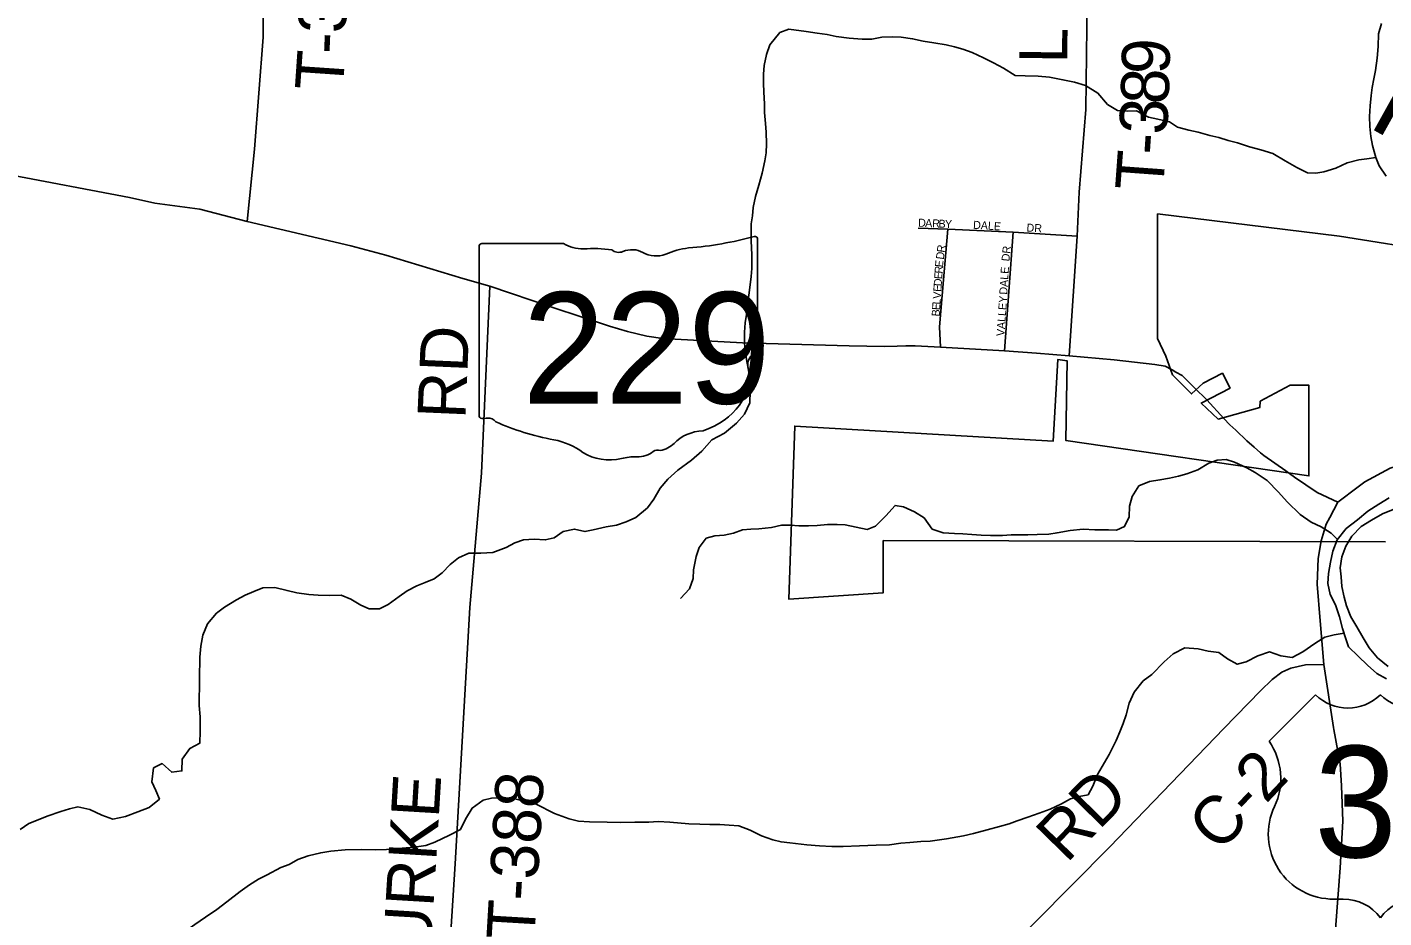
# Model space of a CAD drawing. Extents: x 1759416 to 2214760, y 252598 to 1116833.
# Drawn here: x 1958374 to 1966853, y 869319 to 874883 of the extents above; entities that cross this region are included whole.
import ezdxf

# ---------------------------------------------------------------- set-up
doc = ezdxf.new("R2010")
doc.units = 0
for name, color, linetype in [('GM_X_Corporation', 7, 'Continuous'), ('GM_X_County_Road', 7, 'Continuous'), ('GM_X_County_Road_Text', 7, 'Continuous'), ('GM_X_Major_River', 7, 'Continuous'), ('GM_X_Minor_River', 7, 'Continuous'), ('GM_X_Minor_River_Text', 7, 'Continuous'), ('GM_X_State_Location', 7, 'Continuous'), ('GM_X_State_Route', 7, 'Continuous'), ('GM_X_State_Shield', 7, 'Continuous'), ('GM_X_Township_Road', 7, 'Continuous'), ('GM_X_Township_Road_Text', 7, 'Continuous'), ('GM_X_Township_Subdivision', 7, 'Continuous'), ('GM_X_Township_Subdivision_Text', 7, 'Continuous'), ('GM_X_US_Location', 7, 'Continuous'), ('GM_X_US_Route', 7, 'Continuous'), ('GM_X_US_Shield', 7, 'Continuous')]:
    doc.layers.add(name, color=color, linetype=linetype)

msp = doc.modelspace()

# ---------------------------------------------------------------- linework, layer by layer
at = {"layer": 'GM_X_Corporation'}
msp.add_lwpolyline([(1966864.1, 871667.6), (1963724.7, 871674.9), (1963724.7, 871349.4), (1963133.5, 871310.1), (1963171.6, 872390.2), (1964786.8, 872297.3), (1964814.5, 872806.1), (1964873.9, 872797.8), (1964865, 872300.8), (1966384.6, 872079.7), (1966384.6, 872645.9), (1966266.5, 872645.9), (1966080.8, 872545.8), (1966077.2, 872506), (1965818.4, 872434.1), (1965711.9, 872533.9), (1965892.5, 872628), (1965843.9, 872721.1), (1965724.2, 872658.7), (1965650.5, 872591.1), (1965532.7, 872710.9), (1965490.8, 872828.4), (1965439.3, 872937.4), (1965439.3, 873715.8), (1966575, 873576.4), (1967829.9, 873377.6)], dxfattribs=at)
at = {"layer": 'GM_X_County_Road'}
msp.add_lwpolyline([(1966477.7, 870900.5), (1966362.3, 870898.7), (1966272.2, 870878.8), (1966214.5, 870853.6), (1966155, 870806.7), (1966082.8, 870736.3), (1965852.1, 870501.9), (1965140.2, 869761.6), (1964440.1, 869057.2), (1964369.6, 868991.4), (1964327.3, 868967.6), (1964273.1, 868947.8), (1964092.6, 868926.7), (1962719, 868752), (1961191.1, 868570.1), (1960978.5, 868543.2), (1960727.8, 868508.5), (1959897.6, 868386.9), (1959185.4, 868311.4), (1957833.3, 868085.3)], dxfattribs=at)
at = {"layer": 'GM_X_Major_River'}
for points in [[(1966887.2, 871942), (1966821, 871902.1), (1966752.7, 871858.2), (1966688.4, 871804.2), (1966618, 871750.3), (1966561.7, 871680.3), (1966533.3, 871610.2), (1966519, 871540.1), (1966506.6, 871470), (1966502.4, 871407.8), (1966518.1, 871339.6), (1966549.8, 871273.3), (1966575.5, 871199), (1966595.2, 871126.8), (1966615, 871062.5), (1966632.8, 871012.3), (1966692.6, 870954), (1966750.4, 870897.6), (1966808.3, 870845.3), (1966870.2, 870811)], [(1966880.5, 870889.2), (1966812.7, 870943.5), (1966760.9, 871005.9), (1966723.1, 871068.2), (1966683.4, 871136.5), (1966647.6, 871198.8), (1966619.9, 871267), (1966604.1, 871321.2), (1966590.4, 871387.5), (1966586.7, 871449.7), (1966580.9, 871505.8), (1966591.2, 871574), (1966615.5, 871640.1), (1966651.9, 871702.1), (1966710.2, 871764.1), (1966776.5, 871801.9), (1966844.7, 871841.8), (1966910.9, 871869.7)]]:
    msp.add_lwpolyline(points, dxfattribs=at)
at = {"layer": 'GM_X_Minor_River'}
for points in [[(1966867.8, 873952.5), (1966824.7, 874017.3), (1966803.5, 874067.8), (1966782.6, 874144.3), (1966771.5, 874200.6), (1966764.4, 874262.9), (1966763.4, 874325.1), (1966768.4, 874391.2), (1966773.4, 874455.3), (1966780.2, 874505.4), (1966791.1, 874559.4), (1966799.9, 874611.4), (1966811.1, 874689.5), (1966818.3, 874761.6), (1966819.5, 874841.8), (1966838.6, 874905.8)], [(1966803.1, 874069.1), (1966747.2, 874060.5), (1966697, 874053.2), (1966624.6, 874034.2), (1966553.9, 874001), (1966477.4, 873978), (1966427.2, 873970.7), (1966375.2, 873973.5), (1966309.6, 874006.5), (1966236.1, 874047.6), (1966158.6, 874092.9), (1966084.8, 874116), (1966013, 874135), (1965939.2, 874160.1), (1965879.4, 874175), (1965821.6, 874193.9), (1965765.6, 874206.7), (1965691.8, 874225.8), (1965633.9, 874238.7), (1965564.1, 874257.7), (1965512.5, 874290.5), (1965440.6, 874307.6), (1965382.7, 874320.4), (1965307.1, 874359.6), (1965249, 874358.4), (1965188.9, 874361.3), (1965125.4, 874400.3), (1965066.4, 874471.3), (1964989, 874518.5), (1964919.2, 874539.6), (1964847.3, 874554.6), (1964763.4, 874569.8), (1964693.3, 874576.8), (1964611.2, 874578), (1964549.1, 874580.9), (1964475.7, 874626), (1964414.1, 874659), (1964350.5, 874692), (1964280.9, 874725.1), (1964221.1, 874746), (1964169.2, 874760.7), (1964117.3, 874771.5), (1964041.3, 874784.6), (1963973.4, 874795.6), (1963907.5, 874810.5), (1963835.5, 874819.6), (1963783.4, 874822.3), (1963715.3, 874819.3), (1963653, 874808.1), (1963592.8, 874806.9), (1963510.8, 874814.1), (1963430.8, 874825.3), (1963374.9, 874836.1), (1963310.9, 874845), (1963242.9, 874856), (1963134.9, 874869.5), (1963078.5, 874850.3), (1963015.2, 874772.9), (1962994.2, 874713), (1962981.1, 874643), (1962976.3, 874588.9), (1962975.4, 874532.8), (1962978.5, 874476.6), (1962981.4, 874404.3), (1962982.6, 874350.1), (1962987.5, 874279.9), (1962992.7, 874227.6), (1962995.5, 874153.4), (1962992.6, 874097.2), (1962983.9, 874047.2), (1962968.6, 873971.2), (1962947.4, 873895.3), (1962926.3, 873825.4), (1962911.2, 873755.4), (1962906.3, 873703.3), (1962899.6, 873653.2), (1962897.9, 873546.9), (1962902.6, 873460.6), (1962903.2, 873374.3), (1962898.4, 873324.3), (1962891.6, 873272.2), (1962884.6, 873208.1), (1962875.6, 873146), (1962868.7, 873088), (1962861.9, 873035.9), (1962857, 872977.8), (1962857.9, 872911.6), (1962861.2, 872861.4), (1962872.2, 872795), (1962881.4, 872742.8), (1962888.5, 872684.5), (1962893.3, 872608.2), (1962890.2, 872536), (1962857, 872464.3), (1962808, 872408.8), (1962732.9, 872345.7), (1962652.1, 872304.7), (1962590.9, 872233.3), (1962525.9, 872178.1), (1962440.8, 872115.1), (1962377.8, 872059.8)], [(1966563, 871682), (1966524.4, 871722.7), (1966460.9, 871761.7), (1966399.3, 871790.6), (1966329.9, 871837.7), (1966248.9, 871917.1), (1966193.8, 871978.1), (1966122.8, 872051.3), (1966049.4, 872100.4), (1965995.8, 872129.3), (1965920.2, 872164.4), (1965868.3, 872181.2), (1965812.2, 872178), (1965759.8, 872158.7), (1965691, 872117.5), (1965622.5, 872092.4), (1965570.1, 872077.1), (1965513.9, 872065.8), (1965453.6, 872054.7), (1965389.3, 872045.5), (1965322.7, 872016.4), (1965279.6, 871950.8), (1965262.7, 871890.8), (1965261.6, 871824.7), (1965232.6, 871762.9), (1965182.1, 871739.5), (1965132.1, 871742.2), (1965045.9, 871743.4), (1964973.9, 871746.5), (1964891.6, 871737.6), (1964811.2, 871724.7), (1964759, 871715.4), (1964686.8, 871712.4), (1964628.6, 871711.2), (1964576.6, 871711.9), (1964524.4, 871710.7), (1964470.3, 871707.4), (1964394.1, 871706.5), (1964336.1, 871709.3), (1964278, 871714.1), (1964222, 871716.9), (1964169.9, 871719.7), (1964097.8, 871724.7), (1964030.1, 871747.7), (1963981.1, 871816.6), (1963919.5, 871855.6), (1963851.9, 871886.6), (1963797.9, 871895.4), (1963740.8, 871830), (1963675.7, 871764.7), (1963623.3, 871745.4), (1963555.3, 871758.4), (1963487.4, 871773.4), (1963437.4, 871776.1), (1963375.2, 871774.9), (1963311, 871769.8), (1963256.9, 871766.6), (1963196.8, 871767.4), (1963144.8, 871772.2), (1963088.6, 871771), (1963026.3, 871757.8), (1962946, 871748.9), (1962895.9, 871747.6), (1962845.7, 871742.3), (1962789.3, 871721), (1962731, 871709.8), (1962670.8, 871704.6), (1962618.5, 871691.3), (1962573.5, 871631.8), (1962554.6, 871575.9), (1962539.2, 871491.8), (1962536.4, 871437.7), (1962513.4, 871373.8), (1962456.3, 871314.5)], [(1962377.8, 872059.8), (1962330.8, 872002.3), (1962289.7, 871934.6), (1962250.7, 871879), (1962177.7, 871819.9), (1962117.1, 871792.6), (1962056.7, 871771.4), (1961992.4, 871760.3), (1961912, 871743.4), (1961859.7, 871732.1), (1961795.8, 871747), (1961723.4, 871732), (1961668.7, 871692.6), (1961612.4, 871679.4), (1961542.3, 871684.4), (1961476.1, 871679.3), (1961421.8, 871662), (1961367.2, 871632.7), (1961284.6, 871601.7), (1961210.3, 871596.8), (1961134.2, 871597.8), (1961069.6, 871566.6), (1961016.9, 871525.3), (1960968, 871473.8), (1960917.3, 871436.4), (1960860.8, 871413.1), (1960810.4, 871391.8), (1960749.8, 871360.5), (1960699.2, 871325.1), (1960630.3, 871275.9), (1960575.7, 871248.6), (1960511.6, 871249.5), (1960459.9, 871272.3), (1960396.3, 871309.3), (1960336.6, 871334.2), (1960266.5, 871333.2), (1960192.3, 871334.2), (1960134.3, 871339.1), (1960060.3, 871348.1), (1959998.4, 871363), (1959922.6, 871382.2), (1959846.4, 871379.2), (1959789.9, 871357.9), (1959735.5, 871334.6), (1959682.9, 871305.3), (1959608.1, 871260.2), (1959557.4, 871222.8), (1959500.2, 871155.4), (1959471.1, 871083.6), (1959460, 871015.5), (1959452.9, 870947.4), (1959450.8, 870813.1), (1959451.8, 870750.9), (1959449.1, 870700.8), (1959448.2, 870644.6), (1959455.1, 870574.3), (1959455.7, 870484), (1959452.5, 870409.8), (1959389.9, 870376.6), (1959342.8, 870309.1), (1959341.6, 870236.9), (1959277.4, 870227.8), (1959218.1, 870282.8), (1959163.6, 870255.4), (1959152.2, 870167.3), (1959177.4, 870114.8), (1959200.6, 870060.3), (1959135.7, 870007.1), (1959065.1, 869980), (1958988.5, 869951), (1958910.1, 869936), (1958840.4, 869959.1), (1958764.8, 869996.2), (1958690.9, 870011.3), (1958638.6, 870000), (1958584.3, 869982.7), (1958499.6, 869953.8), (1958443.2, 869930.5), (1958384.7, 869907.3), (1958330, 869869.9)], [(1966604.5, 871096.5), (1966542.6, 871086.5), (1966484.2, 871071.3), (1966421.5, 871032), (1966346.6, 870980.9), (1966279.9, 870945.8), (1966209.9, 870954.8), (1966138.1, 870979.9), (1966065.6, 870954.8), (1965992.9, 870917.7), (1965936.6, 870902.5), (1965875, 870937.4), (1965821.5, 870976.3), (1965755.5, 870985.2), (1965691.6, 870998.2), (1965609.5, 871005.3), (1965536.8, 870968.3), (1965479.9, 870918.9), (1965402.6, 870839.8), (1965349.8, 870798.4), (1965292.6, 870729), (1965261.5, 870659.2), (1965242.3, 870587.2), (1965223.5, 870533.4), (1965202.6, 870481.5), (1965179.7, 870425.7), (1965136.3, 870340), (1965064.2, 870214.6), (1965035, 870140.8), (1965004.1, 870087.1), (1964947.8, 870075.8), (1964895.5, 870062.5), (1964838.9, 870031.2), (1964768.3, 869998.2), (1964699.7, 869973), (1964627.2, 869948), (1964560.7, 869924.8), (1964510.3, 869905.5), (1964449.9, 869888.3), (1964373.5, 869869.3), (1964289, 869846.4), (1964226.6, 869831.2), (1964120.1, 869812.7), (1964017.7, 869798.1), (1963959.6, 869794.9), (1963891.3, 869789.8), (1963835.2, 869784.6), (1963762.9, 869775.6), (1963680.7, 869772.7), (1963576.4, 869768.2), (1963474.1, 869763.6), (1963402, 869764.6), (1963325.9, 869767.7), (1963245.9, 869774.8), (1963139.9, 869786.3), (1963085.9, 869793.1), (1963034, 869805.9), (1962964.2, 869830.9), (1962892.6, 869866), (1962820.9, 869893.1), (1962760.9, 869898), (1962702.8, 869900.8), (1962640.7, 869901.7), (1962578.6, 869904.5), (1962508.5, 869905.5), (1962390.5, 869917.2), (1962318.4, 869920.2), (1962260.2, 869917), (1962172, 869916.3), (1962083.8, 869913.5), (1961999.7, 869916.7), (1961889.5, 869918.2), (1961819.5, 869923.2), (1961761.6, 869938.1), (1961669.9, 869969.5), (1961554.6, 870029.3), (1961490.8, 870046.2), (1961420.9, 870061.2), (1961344.8, 870068.3), (1961276.7, 870065.3), (1961224.4, 870054), (1961155.5, 870004.8), (1961114.3, 869935.2), (1961083.3, 869871.4), (1961012.6, 869834.3), (1960921.7, 869791.4), (1960865.3, 869770.2), (1960793, 869759.1), (1960716.7, 869754.2), (1960620.4, 869745.5), (1960550.3, 869744.5), (1960464.1, 869745.7), (1960361.9, 869743.1), (1960271.6, 869734.4), (1960209.3, 869725.2), (1960130.9, 869706.2), (1960066.4, 869683.1), (1960011.8, 869651.8), (1959959.4, 869632.4), (1959874.6, 869587.5), (1959820, 869560.2)], [(1959820, 869560.2), (1959763.4, 869524.8), (1959704.6, 869483.6), (1959621.4, 869418.5), (1959558.6, 869371.3), (1959487.7, 869322.1), (1959422.9, 869276.9), (1959335.7, 869215.9), (1959265, 869174.8), (1959210.5, 869147.5), (1959154, 869126.2), (1959087.5, 869103.1), (1959037.2, 869089.7), (1958964.7, 869064.7), (1958908.3, 869045.4), (1958847.7, 869018.2), (1958773.2, 868993.1), (1958688.5, 868956.2), (1958630.1, 868937), (1958577.6, 868911.6)]]:
    msp.add_lwpolyline(points, dxfattribs=at)
at = {"layer": 'GM_X_State_Route'}
for points in [[(1958244.8, 873965.1), (1959014.5, 873818.1), (1959172, 873782.5), (1959453.9, 873745.9), (1959749.4, 873669.7), (1960397.1, 873516.1), (1960616.6, 873458.9), (1961097.5, 873313.4), (1961265.2, 873263.7), (1961658.9, 873131.9), (1962013.4, 873015.8), (1962125.2, 872982), (1962247, 872952.1), (1962346.2, 872938.1), (1962845.7, 872910.3), (1963510.6, 872891.1), (1963731.6, 872888.5), (1963811.1, 872890.1)], [(1963811.1, 872890.1), (1963865.2, 872891.2)], [(1963865.2, 872891.2), (1963923.6, 872892.3), (1964081.3, 872883.5), (1964483.1, 872860.6), (1964682.5, 872846.9), (1964886.9, 872829.6)], [(1964886.9, 872829.6), (1965168.3, 872804), (1965422, 872775.4), (1965485.4, 872765.1), (1965530.5, 872742.6), (1965553.9, 872728.5)], [(1965553.9, 872728.5), (1965591.8, 872705.8), (1965657.3, 872642.3), (1965672.7, 872627.3)], [(1965672.7, 872627.3), (1965745.2, 872556.4), (1965747.4, 872554.1)], [(1965747.4, 872554.1), (1965853.7, 872438.7)], [(1965853.7, 872438.7), (1965890.5, 872398.8), (1965927.1, 872364.3)], [(1965927.1, 872364.3), (1965996.9, 872298.6), (1966043, 872258.6)], [(1966043, 872258.6), (1966082.6, 872224.4)], [(1966082.6, 872224.4), (1966103.2, 872206.5), (1966240.3, 872110.3), (1966295.3, 872072.5)], [(1966295.3, 872072.5), (1966436.7, 871975.3), (1966565.8, 871915.8)]]:
    msp.add_lwpolyline(points, dxfattribs=at)
at = {"layer": 'GM_X_State_Shield'}
for p, q in [((1962939.5, 873004.9), (1962939.5, 873557.6)), ((1961199.3, 873513.3), (1961199.3, 872456.6)), ((1961726, 873531.5), (1961216.4, 873531.5)), ((1962939.3, 873005), (1962939.5, 873004.9))]:
    msp.add_line(p, q, dxfattribs=at)
for centre, major_axis, start_param, end_param in [((1962319.6, 874972), (1845.5, 0), 4.814394, 5.042369), ((1962920.2, 873559.9), (19.4, 0), 6.141152, 7.989035), ((1961219.2, 873515.5), (20.2, 0), 1.712693, 3.28349), ((1961847.4, 873654.1), (195.5, 0), 4.042523, 4.731795), ((1961912.2, 872938.2), (702, 0), 1.404758, 1.657858), ((1962071.6, 873521), (56.4, 0), 3.836095, 5.185415), ((1962154.4, 873398.9), (117.3, 0), 0.950623, 2.079405), ((1962305.8, 873566.4), (141.1, 0), 4.081561, 5.145723), ((1962555, 873208.7), (371.3, 0), 1.699011, 2.107814), ((1962935, 872964.3), (30, 0), 1.883978, 3.671073), ((1962744.3, 872894.4), (180, 0), 5.934695, 6.695948), ((1962918.8, 873002.8), (20.7, 0), 5.05454, 6.418171), ((1963008.9, 872773.6), (130.9, 0), 2.387724, 3.262537), ((1962423, 872703.3), (461.6, 0), 5.101752, 6.440018), ((1961219.4, 872454.3), (20.3, 0), 3.00124, 4.508301), ((1961222.5, 872562.4), (155.2, 0), 4.665946, 4.897461), ((1961254.2, 872395.7), (56, 0), 0.519207, 1.627899), ((1961960.8, 873345), (1332.7, 0), 4.195997, 4.488961), ((1962617.6, 872160), (252.8, 0), 1.647645, 2.488434), ((1961563.5, 871981.9), (417, 0), 0.823519, 1.323587), ((1962297.3, 872354.2), (149.1, 0), 4.937069, 5.64225), ((1962014.5, 872390.4), (264.6, 0), 4.026481, 4.996735), ((1962167.4, 872025.1), (217.4, 0), 1.495662, 1.94098), ((1962186.7, 872311.3), (141, 0), 4.691044, 5.507374), ((1962314.2, 872209), (39.7, 0), 1.147584, 2.315152)]:
    msp.add_ellipse(centre, major_axis=major_axis, ratio=0.8, start_param=start_param, end_param=end_param, dxfattribs=at)
at = {"layer": 'GM_X_Township_Road'}
for points in [[(1965034.8, 877738), (1965023.8, 877448.9), (1964962.7, 876151.9), (1964958.2, 875808.6), (1964956.3, 875603.9), (1964960.9, 875545.8), (1964979.9, 875449.7), (1964996.5, 875391.7), (1965017.7, 875271.5), (1964997.9, 875050.5), (1964990, 874369.1), (1964948.4, 873852.7), (1964935.4, 873578.1), (1964886.9, 872829.6)], [(1960081.9, 875814), (1960025.7, 875726), (1959984.2, 875675.4), (1959964.4, 875647), (1959922.7, 875616.5), (1959900.8, 875602.2), (1959881, 875575.9), (1959867.4, 875537.6), (1959852.4, 875437.1), (1959849.8, 874820.9), (1959794.1, 874121.1), (1959749.4, 873669.7)], [(1960978.5, 868543.2), (1961048.3, 869656.6), (1961141.5, 871257.5), (1961212.5, 872096.9), (1961265.2, 873263.7)]]:
    msp.add_lwpolyline(points, dxfattribs=at)
at = {"layer": 'GM_X_Township_Subdivision'}
for points in [[(1964935.4, 873578.1), (1964535.3, 873602.4), (1964128.3, 873621.4), (1963942.9, 873626.6)], [(1964128.3, 873621.4), (1964109.2, 873403.1), (1964076.3, 873011.5), (1964081.3, 872883.5)], [(1964483.1, 872860.6), (1964535.3, 873602.4)]]:
    msp.add_lwpolyline(points, dxfattribs=at)
at = {"layer": 'GM_X_US_Route'}
for points in [[(1966693.4, 872011), (1966734.8, 872041.9), (1966893, 872127.8), (1967019.1, 872168), (1967174.7, 872181.4), (1967185.1, 872180.8)], [(1966565.8, 871915.8), (1966693.4, 872011)], [(1966514.5, 871818.9), (1966565.8, 871915.8)], [(1966455.6, 871173.6), (1966437, 871403.3), (1966442.4, 871564.3), (1966461.2, 871674.3), (1966493.4, 871778.9), (1966514.5, 871818.9)], [(1966541.3, 870494.3), (1966538.9, 870507.3), (1966477.7, 870900.5), (1966455.6, 871173.6)], [(1966243.2, 866167.5), (1966247.2, 866218.5), (1966265.2, 866467.9), (1966273.4, 866612.7), (1966282.5, 866772.8), (1966294.4, 866959), (1966323.2, 867228.2), (1966358.7, 867494.3), (1966402.1, 867734.6), (1966456.3, 867966.5), (1966487.2, 868311), (1966509.6, 868699.7), (1966579.9, 869631.6), (1966597.6, 869923.1), (1966587.6, 870143), (1966580.4, 870280.1), (1966541.3, 870494.3)]]:
    msp.add_lwpolyline(points, dxfattribs=at)
at = {"layer": 'GM_X_US_Shield'}
for p, q in [((1966425.5, 870711.9), (1966135.5, 870421.9)), ((1966541.5, 869435.8), (1966599.6, 869435.8))]:
    msp.add_line(p, q, dxfattribs=at)
for centre, radius, start, end in [((1966628.6, 870919.1), 290, 225.573, 314.427), ((1967034.6, 870919.1), 290, 225.573, 314.427), ((1965802.9, 870189), 406.1, 334.54712, 35.00093), ((1966537, 869841.8), 406.1, 154.83192, 270.63826), ((1966599.6, 869145.7), 290, 36.8699, 90), ((1967063.6, 869145.7), 290, 90, 143.1301)]:
    msp.add_arc(centre, radius, start, end, dxfattribs=at)

# ---------------------------------------------------------------- texts
at = {"layer": 'GM_X_County_Road_Text'}
for s, rotation, p in [('C-2', 46.61845, (1965824.4, 869719.2)), ('RD', 45.67577, (1964870, 869655.3))]:
    msp.add_text(s, height=300, rotation=rotation, dxfattribs=at).set_placement(p)
at = {"layer": 'GM_X_Minor_River_Text'}
msp.add_text('Run', height=500.04, rotation=330.91666, dxfattribs=at).set_placement((1966742.9, 874265.4))
at = {"layer": 'GM_X_State_Location'}
for s in ['s', 'r']:
    msp.add_text(s, height=1, dxfattribs=at).set_placement((1962049.8, 872914.7))
msp.add_text('229', height=1, rotation=0.00001, dxfattribs=at).set_placement((1961696.8, 872842))
at = {"layer": 'GM_X_State_Shield'}
msp.add_text('229', height=696.1, dxfattribs=at).set_placement((1961469.2, 872531.1))
at = {"layer": 'GM_X_Township_Road_Text'}
for s, rotation, p in [('3', 88.94374, (1960367.6, 874842.8)), ('-', 87.48831, (1960361.9, 874711.4)), ('L', 89.50286, (1964874.4, 874654.8)), ('T', 86.08842, (1960346.2, 874479.5)), ('9', 88.75639, (1965513.2, 874586.5)), ('8', 88.05548, (1965506.8, 874397.8)), ('3', 87.05449, (1965497.1, 874207.5)), ('-', 86.20555, (1965488.6, 874079.7)), ('T', 85.80934, (1965472.1, 873853.7)), ('RD', 87.53137, (1961112.4, 872431.9)), ('BURKE', 86.54971, (1960879.3, 868826)), ('T-388', 86.63328, (1961543.4, 869175.5))]:
    msp.add_text(s, height=300, rotation=rotation, dxfattribs=at).set_placement(p)
at = {"layer": 'GM_X_Township_Subdivision_Text'}
for s, rotation, p in [('D', 357.39843, (1963941.2, 873636.8)), ('A', 357.42577, (1963985.2, 873634.8)), ('R', 357.40075, (1964029.2, 873632.8)), ('B', 357.40075, (1964068.7, 873631)), ('Y', 358.54027, (1964109.4, 873629.2)), ('DALE', 356.34522, (1964284.6, 873623.6)), ('DR', 356.98842, (1964618.9, 873606)), ('D', 82.23778, (1964102.1, 873428.8)), ('R', 82.15498, (1964108, 873472.4)), ('DR', 83.99458, (1964512.3, 873417.8)), ('R', 86.16007, (1964094.6, 873342.1)), ('E', 84.61017, (1964097.2, 873381.2)), ('DALE', 86.34521, (1964499, 873210.6)), ('D', 86.17284, (1964089.3, 873263.1)), ('E', 86.17137, (1964092.2, 873307)), ('V', 86.17284, (1964084, 873184)), ('E', 86.17137, (1964086.9, 873227.9)), ('VALLEY', 85.9166, (1964481.4, 872951.1)), ('B', 86.16007, (1964076.6, 873074.3)), ('E', 86.18211, (1964079.3, 873113.8)), ('L', 86.17137, (1964081.6, 873148.9))]:
    msp.add_text(s, height=50, rotation=rotation, dxfattribs=at).set_placement(p)
at = {"layer": 'GM_X_US_Location'}
for s in ['0', '/']:
    msp.add_text(s, height=1, dxfattribs=at).set_placement((1966831.3, 870039.4))
msp.add_text('36', height=1, rotation=0.00001, dxfattribs=at).set_placement((1966624.8, 869832.4))
at = {"layer": 'GM_X_US_Shield'}
msp.add_text('36', height=696.1, dxfattribs=at).set_placement((1966417.8, 869696.8))

doc.saveas('drawing.dxf')
